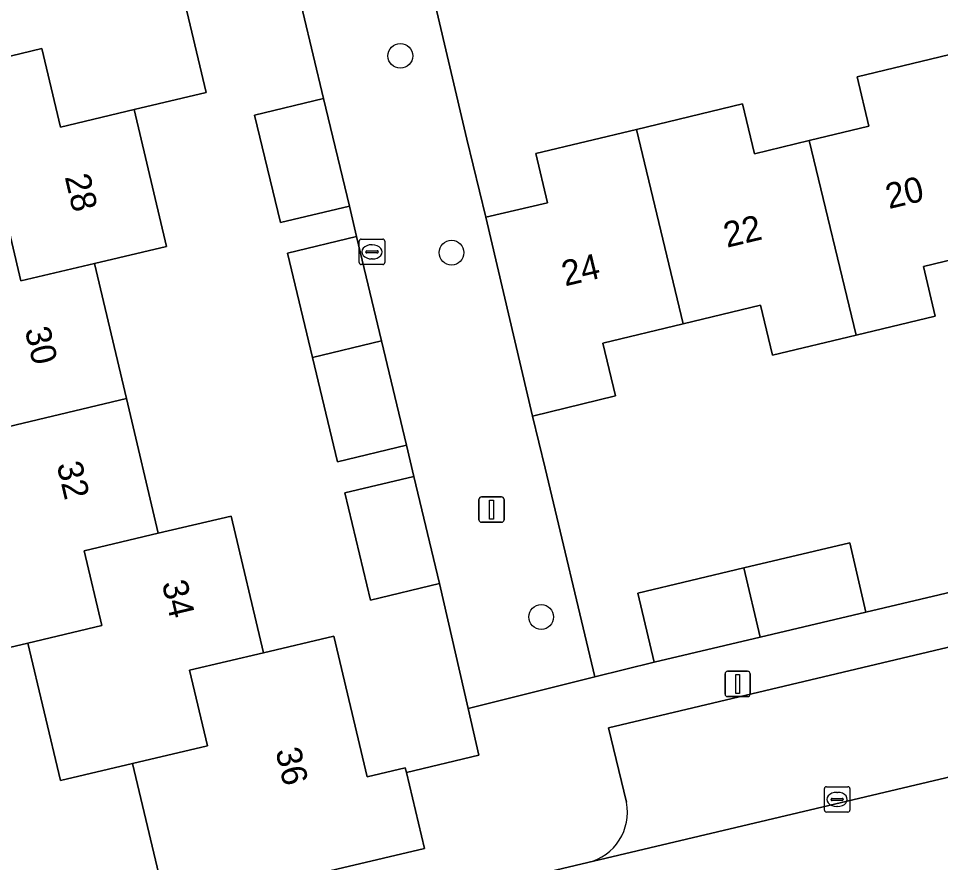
# Model space of a CAD drawing. Extents: x 158031 to 159244, y 380104 to 381214.
# Drawn here: x 158558.47 to 158594.84, y 380500.51 to 380533.82 of the extents above; entities that cross this region are included whole.
import ezdxf

# ---------------------------------------------------------------- set-up
doc = ezdxf.new("R2010")
doc.units = 0
for name, color, linetype in [('IMGEO_Boom', 7, 'Continuous'), ('IMGEO_Erf', 7, 'Continuous'), ('IMGEO_Hek', 7, 'Continuous'), ('IMGEO_Kolk', 7, 'Continuous'), ('IMGEO_Lichtmast', 7, 'Continuous'), ('IMGEO_Muur', 7, 'Continuous'), ('IMGEO_Pand', 7, 'Continuous'), ('IMGEO_Pand_nummerreeks', 7, 'Continuous'), ('IMGEO_Parkeervlak_open', 7, 'Continuous'), ('IMGEO_Rijbaan_lokaal_open', 7, 'Continuous'), ('IMGEO_Voetpad_open', 7, 'Continuous')]:
    doc.layers.add(name, color=color, linetype=linetype)

msp = doc.modelspace()

# ---------------------------------------------------------------- linework, layer by layer
at = {"layer": 'IMGEO_Boom'}
for centre in [(158573.534, 380532.345), (158575.552, 380524.579), (158579.089, 380510.203)]:
    msp.add_circle(centre, 0.489, dxfattribs=at)
at = {"layer": 'IMGEO_Erf'}
msp.add_lwpolyline([(158612.257, 380536.579), (158612.764, 380534.463), (158615.209, 380535.048), (158614.373, 380538.678), (158613.195, 380543.627), (158574.87, 380534.558), (158576.163, 380529.062), (158576.905, 380525.979), (158579.34, 380526.551), (158578.884, 380528.492), (158582.85, 380529.444), (158587.028, 380530.448), (158587.499, 380528.482), (158589.666, 380529.001), (158592.017, 380529.565), (158591.549, 380531.518), (158595.542, 380532.475), (158599.641, 380533.458), (158600.088, 380531.592), (158602.336, 380532.131), (158604.631, 380532.681), (158604.162, 380534.639), (158608.21, 380535.609)], close=True, dxfattribs=at)
for points in [[(158564.607, 380536.222), (158565.868, 380530.893), (158563.035, 380530.223), (158564.312, 380524.828), (158561.465, 380524.154), (158562.725, 380518.83), (158563.985, 380513.504), (158566.865, 380514.186), (158568.141, 380508.794), (158570.904, 380509.448), (158572.219, 380503.889), (158573.728, 380504.249), (158573.771, 380504.068), (158576.633, 380504.746), (158576.21, 380506.585), (158575.073, 380511.521), (158572.35, 380510.871), (158571.341, 380515.099), (158574.065, 380515.749), (158573.774, 380516.98), (158571.05, 380516.33), (158570.068, 380520.447), (158569.087, 380524.564), (158571.81, 380525.214), (158571.525, 380526.419), (158568.802, 380525.767), (158567.786, 380530.004), (158570.509, 380530.656), (158568.877, 380537.519)], [(158597.384, 380524.804), (158594.168, 380524.033), (158594.637, 380522.078), (158591.508, 380521.328), (158588.218, 380520.54), (158587.747, 380522.505), (158584.692, 380521.773), (158581.519, 380521.012), (158582.019, 380518.923), (158578.752, 380518.124), (158579.253, 380516.079), (158581.201, 380507.836), (158583.547, 380508.424), (158582.903, 380511.149), (158587.081, 380512.136), (158591.258, 380513.124), (158591.902, 380510.399), (158596.234, 380511.423)], [(158544.171, 380493.905), (158564.336, 380498.667), (158562.972, 380504.423), (158560.123, 380503.749), (158558.839, 380509.174), (158555.981, 380508.498)]]:
    msp.add_lwpolyline(points, dxfattribs=at)
at = {"layer": 'IMGEO_Hek'}
msp.add_lwpolyline([(158576.163, 380529.062), (158574.87, 380534.558)], dxfattribs=at)
at = {"layer": 'IMGEO_Kolk'}
for p, q in [((158571.99, 380525.111), (158572.842, 380525.111)), ((158571.915, 380524.185), (158571.915, 380525.037)), ((158572.403, 380524.891), (158572.428, 380524.891)), ((158572.916, 380525.037), (158572.916, 380524.185)), ((158572.174, 380524.605), (158572.174, 380524.617)), ((158572.612, 380524.568), (158572.214, 380524.568)), ((158572.217, 380524.654), (158572.615, 380524.654)), ((158572.658, 380524.617), (158572.658, 380524.605)), ((158572.842, 380524.111), (158571.99, 380524.111)), ((158572.426, 380524.331), (158572.401, 380524.331)), ((158590.263, 380502.577), (158590.263, 380503.429)), ((158590.338, 380503.503), (158591.19, 380503.503)), ((158591.264, 380503.429), (158591.264, 380502.577)), ((158590.522, 380502.997), (158590.522, 380503.009)), ((158590.96, 380502.96), (158590.562, 380502.96)), ((158590.565, 380503.046), (158590.963, 380503.046)), ((158590.751, 380503.283), (158590.776, 380503.283)), ((158591.006, 380503.009), (158591.006, 380502.997)), ((158590.774, 380502.723), (158590.749, 380502.723)), ((158591.19, 380502.503), (158590.338, 380502.503))]:
    msp.add_line(p, q, dxfattribs=at)
for points in [[(158571.99, 380525.111), (158572.842, 380525.111)], [(158571.915, 380524.185), (158571.915, 380525.037)], [(158572.916, 380525.037), (158572.916, 380524.185)], [(158572.842, 380524.111), (158571.99, 380524.111)], [(158590.263, 380502.577), (158590.263, 380503.429)], [(158590.338, 380503.503), (158591.19, 380503.503)], [(158591.264, 380503.429), (158591.264, 380502.577)], [(158591.19, 380502.503), (158590.338, 380502.503)]]:
    msp.add_lwpolyline(points, dxfattribs=at)
for centre, radius, start, end in [((158571.992, 380525.035), 0.0765, 91.552, 178.448), ((158571.992, 380525.035), 0.0765, 91.552, 178.448), ((158572.84, 380525.035), 0.0765, 1.552, 88.448), ((158572.84, 380525.035), 0.0765, 1.552, 88.448), ((158572.214, 380524.614), 0.0403, 85.8775, 175.7526), ((158572.211, 380524.604), 0.0366, 178.938, 274.7102), ((158572.615, 380524.611), 0.043, 264.8664, 352.4533), ((158572.619, 380524.616), 0.0386, 1.7309, 96.639), ((158571.992, 380524.187), 0.0765, 181.552, 268.448), ((158571.992, 380524.187), 0.0765, 181.552, 268.448), ((158572.84, 380524.187), 0.0765, 271.552, 358.448), ((158572.84, 380524.187), 0.0765, 271.552, 358.448), ((158590.34, 380503.427), 0.0765, 91.552, 178.448), ((158590.34, 380503.427), 0.0765, 91.552, 178.448), ((158591.188, 380503.427), 0.0765, 1.552, 88.448), ((158591.188, 380503.427), 0.0765, 1.552, 88.448), ((158590.562, 380503.006), 0.0403, 85.8775, 175.7526), ((158590.559, 380502.996), 0.0366, 178.938, 274.7102), ((158590.963, 380503.003), 0.043, 264.8664, 352.4533), ((158590.967, 380503.008), 0.0386, 1.7309, 96.639), ((158590.34, 380502.579), 0.0765, 181.552, 268.448), ((158590.34, 380502.579), 0.0765, 181.552, 268.448), ((158591.188, 380502.579), 0.0765, 271.552, 358.448), ((158591.188, 380502.579), 0.0765, 271.552, 358.448)]:
    msp.add_arc(centre, radius, start, end, dxfattribs=at)
for centre, major_axis, ratio, start_param, end_param in [((158572.402, 380524.611), (-0.387, 0.002), 0.722429, 4.712389, 7.853982), ((158572.427, 380524.611), (-0.39, 0.002), 0.717154, 1.570796, 4.712389), ((158590.75, 380503.003), (-0.387, 0.002), 0.722429, 4.712389, 7.853982), ((158590.775, 380503.003), (-0.39, 0.002), 0.717154, 1.570796, 4.712389)]:
    msp.add_ellipse(centre, major_axis=major_axis, ratio=ratio, start_param=start_param, end_param=end_param, dxfattribs=at)
at = {"layer": 'IMGEO_Lichtmast'}
for p, q in [((158576.734, 380514.941), (158577.524, 380514.941)), ((158577.524, 380514.941), (158576.734, 380514.941)), ((158576.634, 380514.041), (158576.634, 380514.841)), ((158576.634, 380514.841), (158576.634, 380514.041)), ((158577.624, 380514.841), (158577.624, 380514.041)), ((158577.624, 380514.041), (158577.624, 380514.841)), ((158577.524, 380513.941), (158576.734, 380513.941)), ((158576.734, 380513.941), (158577.524, 380513.941)), ((158586.444, 380508.059), (158587.234, 380508.059)), ((158587.234, 380508.059), (158586.444, 380508.059)), ((158586.344, 380507.159), (158586.344, 380507.959)), ((158586.344, 380507.959), (158586.344, 380507.159)), ((158587.334, 380507.959), (158587.334, 380507.159)), ((158587.334, 380507.159), (158587.334, 380507.959)), ((158587.234, 380507.059), (158586.444, 380507.059)), ((158586.444, 380507.059), (158587.234, 380507.059))]:
    msp.add_line(p, q, dxfattribs=at)
for points in [[(158577.054, 380514.816), (158577.204, 380514.816), (158577.204, 380514.066), (158577.054, 380514.066), (158577.054, 380514.816)], [(158586.764, 380507.934), (158586.914, 380507.934), (158586.914, 380507.184), (158586.764, 380507.184), (158586.764, 380507.934)]]:
    msp.add_lwpolyline(points, dxfattribs=at)
for centre, start, end in [((158576.734, 380514.841), 90, 180), ((158576.734, 380514.841), 90, 180), ((158577.524, 380514.841), 0, 90), ((158577.524, 380514.841), 360, 90), ((158576.734, 380514.041), 180, 270), ((158576.734, 380514.041), 180, 270), ((158577.524, 380514.041), 270, 0), ((158577.524, 380514.041), 270, 0), ((158586.444, 380507.959), 90, 180), ((158586.444, 380507.959), 90, 180), ((158587.234, 380507.959), 0, 90), ((158587.234, 380507.959), 360, 90), ((158586.444, 380507.159), 180, 270), ((158586.444, 380507.159), 180, 270), ((158587.234, 380507.159), 270, 0), ((158587.234, 380507.159), 270, 0)]:
    msp.add_arc(centre, 0.1, start, end, dxfattribs=at)
at = {"layer": 'IMGEO_Muur'}
for points in [[(158576.163, 380529.062), (158576.905, 380525.979)], [(158583.547, 380508.424), (158581.201, 380507.836), (158579.253, 380516.079)]]:
    msp.add_lwpolyline(points, dxfattribs=at)
at = {"layer": 'IMGEO_Pand'}
for points in [[(158556.494, 380531.943), (158559.398, 380532.631), (158560.13, 380529.536), (158563.035, 380530.223), (158565.868, 380530.893), (158564.607, 380536.222), (158566.018, 380536.563), (158565.957, 380536.819), (158565.287, 380539.592), (158565.254, 380539.731), (158555.223, 380537.31)], [(158556.494, 380531.943), (158553.656, 380531.271), (158554.949, 380525.809), (158557.849, 380526.495), (158558.565, 380523.468), (158561.465, 380524.154), (158564.312, 380524.828), (158563.035, 380530.223), (158560.13, 380529.536), (158559.398, 380532.631)], [(158595.542, 380532.475), (158591.549, 380531.518), (158592.017, 380529.565), (158589.666, 380529.001), (158591.508, 380521.328), (158594.637, 380522.078), (158594.168, 380524.033), (158597.384, 380524.804)], [(158571.525, 380526.419), (158570.509, 380530.656), (158567.786, 380530.004), (158568.802, 380525.767)], [(158591.508, 380521.328), (158589.666, 380529.001), (158587.499, 380528.482), (158587.028, 380530.448), (158582.85, 380529.444), (158584.692, 380521.773), (158587.747, 380522.505), (158588.218, 380520.54)], [(158582.85, 380529.444), (158578.884, 380528.492), (158579.34, 380526.551), (158576.905, 380525.979), (158578.752, 380518.124), (158582.019, 380518.923), (158581.519, 380521.012), (158584.692, 380521.773)], [(158561.465, 380524.154), (158558.565, 380523.468), (158557.849, 380526.495), (158554.949, 380525.809), (158552.017, 380525.115), (158553.35, 380519.481), (158556.238, 380520.165), (158556.885, 380517.432), (158562.725, 380518.83)], [(158572.792, 380521.097), (158571.81, 380525.214), (158569.087, 380524.564), (158570.068, 380520.447)], [(158572.792, 380521.097), (158570.068, 380520.447), (158571.05, 380516.33), (158573.774, 380516.98)], [(158563.985, 380513.504), (158562.725, 380518.83), (158556.885, 380517.432), (158557.489, 380514.883), (158554.63, 380514.207), (158554.83, 380513.364), (158555.981, 380508.498), (158558.839, 380509.174), (158561.761, 380509.865), (158561.063, 380512.812)], [(158574.065, 380515.749), (158571.341, 380515.099), (158572.35, 380510.871), (158575.073, 380511.521)], [(158563.985, 380513.504), (158561.063, 380512.812), (158561.761, 380509.865), (158558.839, 380509.174), (158560.123, 380503.749), (158562.972, 380504.423), (158565.921, 380505.121), (158565.216, 380508.102), (158568.141, 380508.794), (158566.865, 380514.186)], [(158587.725, 380509.411), (158591.902, 380510.399), (158591.258, 380513.124), (158587.081, 380512.136)], [(158587.725, 380509.411), (158587.081, 380512.136), (158582.903, 380511.149), (158583.547, 380508.424)], [(158562.972, 380504.423), (158564.336, 380498.667), (158574.485, 380501.071), (158573.771, 380504.068), (158573.728, 380504.249), (158572.219, 380503.889), (158570.904, 380509.448), (158568.141, 380508.794), (158565.216, 380508.102), (158565.921, 380505.121)]]:
    msp.add_lwpolyline(points, close=True, dxfattribs=at)
at = {"layer": 'IMGEO_Parkeervlak_open'}
for points in [[(158620.771, 380511.94), (158620.043, 380514.915), (158581.739, 380505.83), (158582.453, 380502.891)], [(158580.936, 380500.512), (158623.075, 380510.483)]]:
    msp.add_lwpolyline(points, dxfattribs=at)
msp.add_arc((158580.447, 380502.497), 2.044, 283.8279, 11.1238, dxfattribs=at)
at = {"layer": 'IMGEO_Rijbaan_lokaal_open'}
msp.add_lwpolyline([(158651.329, 380511.074), (158649.95, 380516.879), (158623.075, 380510.483), (158580.936, 380500.512), (158569.608, 380497.828), (158570.966, 380492.021), (158612.772, 380501.896), (158617.159, 380502.945), (158621.203, 380503.911)], close=True, dxfattribs=at)
at = {"layer": 'IMGEO_Voetpad_open'}
for points in [[(158568.877, 380537.519), (158570.509, 380530.656), (158571.525, 380526.419), (158571.81, 380525.214), (158572.792, 380521.097), (158573.774, 380516.98), (158574.065, 380515.749), (158575.073, 380511.521), (158576.21, 380506.585), (158581.201, 380507.836), (158579.253, 380516.079), (158578.752, 380518.124), (158576.905, 380525.979), (158576.163, 380529.062), (158574.87, 380534.558)], [(158657.23, 380520.681), (158637.101, 380515.894), (158626.973, 380513.486), (158626.253, 380516.497), (158623.359, 380515.831), (158622.907, 380517.709), (158619.67, 380516.952), (158619.56, 380516.926), (158617.262, 380516.389), (158613.078, 380515.406), (158608.894, 380514.423), (158604.583, 380513.396), (158600.409, 380512.41), (158596.234, 380511.423), (158591.902, 380510.399), (158587.725, 380509.411), (158583.547, 380508.424), (158581.201, 380507.836), (158576.21, 380506.585), (158576.633, 380504.746), (158573.771, 380504.068), (158574.485, 380501.071), (158564.336, 380498.667), (158544.171, 380493.905)], [(158581.739, 380505.83), (158620.043, 380514.915), (158620.771, 380511.94)], [(158582.453, 380502.891), (158581.739, 380505.83)], [(158532.563, 380489.056), (158564.893, 380496.712), (158569.608, 380497.828), (158580.936, 380500.512)]]:
    msp.add_lwpolyline(points, dxfattribs=at)
msp.add_arc((158580.447, 380502.497), 2.044, 283.8279, 11.1238, dxfattribs=at)

# ---------------------------------------------------------------- texts
at = {"layer": 'IMGEO_Pand_nummerreeks'}
for s, rotation, p in [('28', 283.3169, (158560.291, 380527.572)), ('20', 13.4325, (158592.807, 380526.296)), ('22', 13.4325, (158586.415, 380524.77)), ('24', 13.4325, (158580.032, 380523.246)), ('30', 283.3149, (158558.713, 380521.538)), ('32', 283.3101, (158559.972, 380516.219)), ('34', 283.3139, (158564.121, 380511.539)), ('36', 283.3127, (158568.602, 380504.931))]:
    msp.add_text(s, height=1, rotation=rotation, dxfattribs=at).set_placement(p)

doc.saveas('drawing.dxf')
